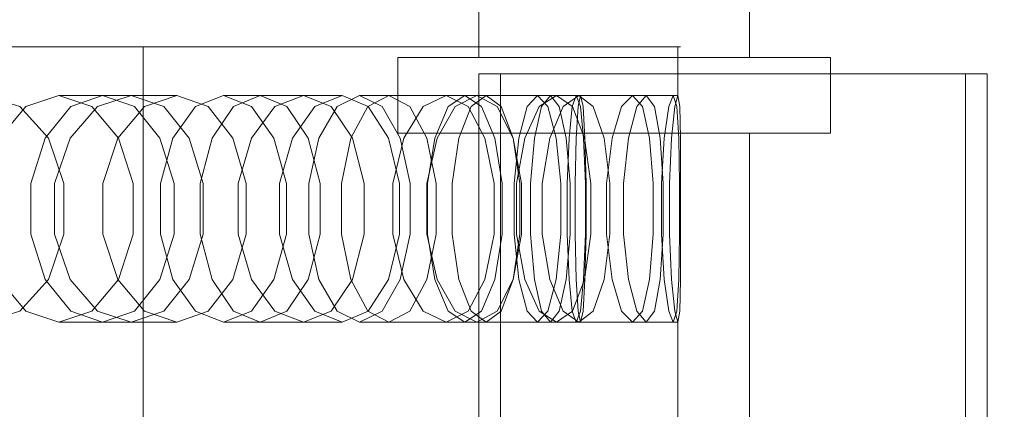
# Model space of a CAD drawing. Header units: millimetres. Extents: x -4738 to 65662, y -68080 to 6847.
# Tile 697 of 1056: x 25520 to 25702, y -17867 to -17795. Entities that reach past the tile are written whole.
import ezdxf

# ---------------------------------------------------------------- set-up
doc = ezdxf.new("R2010")
doc.units = ezdxf.units.MM
doc.layers.add('COTAS_P', color=1, linetype='Continuous', lineweight=0)
doc.layers.add('superior_briquetadora', color=7, linetype='Continuous', lineweight=0)
doc.dimstyles.new('R19_100', dxfattribs={"dimtxt": 250, "dimasz": 150, "dimexe": 150, "dimexo": 80, "dimgap": 100, "dimtad": 1, "dimtih": 1, "dimtoh": 1, "dimdsep": 46, "dimcen": 0.09, "dimadec": 0, "dimazin": 0, "dimtfac": 1, "dimtdec": 4, "dimtofl": 0, "dimtmove": 0, "dimatfit": 3, "dimfxl": 1, "dimtolj": 1, "dimtzin": 0, "dimarcsym": 0})

# ---------------------------------------------------------------- blocks, each defined once
blk = doc.blocks.new('DIM_R31_33')
at = {"layer": 'COTAS_P'}
for p, q in [((24250.07, -17080), (24400.07, -17035)), ((26750.07, -17080), (26600.07, -17035)), ((24250.07, -17980), (24250.07, -17080)), ((24250.07, -17080), (26750.07, -17080)), ((24250.07, -17080), (24400.07, -17125)), ((26750.07, -17080), (26600.07, -17125)), ((26750.07, -17980), (26750.07, -17080))]:
    blk.add_line(p, q, dxfattribs=at)
blk.add_text('2500 P', height=250, dxfattribs=at).set_placement((25500.07, -16980))

msp = doc.modelspace()

# ---------------------------------------------------------------- linework, layer by layer
at = {"layer": 'superior_briquetadora'}
for p, q in [((25605.067, -17790), (25605.067, -17802)), ((25655.067, -17790), (25655.067, -17802)), ((25520.765, -17800), (25506.039, -17800)), ((25528.239, -17800), (25513.179, -17800)), ((25517.258, -17800), (25531.361, -17800)), ((25519.864, -17800), (25533.939, -17800)), ((25534.795, -17800), (25520.765, -17800)), ((25538.698, -17800), (25528.239, -17800)), ((25531.361, -17800), (25540.388, -17800)), ((25533.939, -17800), (25547.285, -17800)), ((25548.095, -17800), (25534.795, -17800)), ((25542.964, -17800), (25538.698, -17800)), ((25540.388, -17800), (25542.964, -17800)), ((25542.964, -18160), (25542.964, -17800)), ((25547.285, -17800), (25559.869, -17800)), ((25560.629, -17800), (25548.095, -17800)), ((25559.869, -17800), (25571.657, -17800)), ((25572.366, -17800), (25560.629, -17800)), ((25571.657, -17800), (25582.619, -17800)), ((25583.276, -17800), (25572.366, -17800)), ((25582.619, -17800), (25592.728, -17800)), ((25593.331, -17800), (25583.276, -17800)), ((25592.728, -17800), (25601.957, -17800)), ((25602.504, -17800), (25593.331, -17800)), ((25601.957, -17800), (25610.283, -17800)), ((25610.773, -17800), (25602.504, -17800)), ((25610.283, -17800), (25617.685, -17800)), ((25618.116, -17800), (25610.773, -17800)), ((25617.685, -17800), (25624.142, -17800)), ((25624.514, -17800), (25618.116, -17800)), ((25624.142, -17800), (25629.64, -17800)), ((25629.951, -17800), (25624.514, -17800)), ((25629.64, -17800), (25634.163, -17800)), ((25634.413, -17800), (25629.951, -17800)), ((25634.163, -17800), (25637.7, -17800)), ((25637.888, -17800), (25634.413, -17800)), ((25637.7, -17800), (25640.242, -17800)), ((25640.367, -17800), (25637.888, -17800)), ((25640.242, -17800), (25641.782, -17800)), ((25641.845, -17800), (25640.367, -17800)), ((25641.782, -17800), (25642.317, -17800)), ((25642.317, -17800), (25641.845, -17800)), ((25641.845, -17800), (25641.845, -17809)), ((25590.067, -17816), (25590.067, -17802)), ((25670.067, -17802), (25590.067, -17802)), ((25607.543, -17802), (25605.067, -17802)), ((25614.48, -17802), (25607.543, -17802)), ((25624.504, -17802), (25614.48, -17802)), ((25635.631, -17802), (25624.504, -17802)), ((25645.655, -17802), (25635.631, -17802)), ((25652.592, -17802), (25645.655, -17802)), ((25655.067, -17802), (25652.592, -17802)), ((25670.067, -17816), (25670.067, -17802)), ((25605.067, -17805), (25605.067, -18195)), ((25609.067, -17805), (25605.067, -17805)), ((25605.067, -17805), (25695.067, -17805)), ((25609.067, -17805), (25609.067, -18195)), ((25699.067, -17805), (25609.067, -17805)), ((25695.067, -17805), (25695.067, -18195)), ((25695.067, -17805), (25699.067, -17805)), ((25699.067, -17805), (25699.067, -18195)), ((25520.167, -17811.08), (25513.486, -17809)), ((25527.368, -17809), (25521.249, -17811.08)), ((25527.368, -17809), (25540.706, -17809)), ((25533.487, -17811.08), (25527.368, -17809)), ((25529.549, -17811.08), (25535.443, -17809)), ((25534.508, -17811.08), (25540.706, -17809)), ((25535.443, -17809), (25549.169, -17809)), ((25535.443, -17809), (25541.338, -17811.08)), ((25540.706, -17809), (25546.747, -17811.08)), ((25549.169, -17809), (25543.193, -17811.08)), ((25554.983, -17811.08), (25549.169, -17809)), ((25557.801, -17809), (25552.616, -17811.08)), ((25557.801, -17809), (25572.602, -17809)), ((25562.987, -17811.08), (25557.801, -17809)), ((25559.668, -17811.08), (25564.605, -17809)), ((25564.605, -17809), (25579.733, -17809)), ((25564.605, -17809), (25569.543, -17811.08)), ((25567.329, -17811.08), (25572.602, -17809)), ((25572.602, -17809), (25577.701, -17811.08)), ((25579.733, -17809), (25574.706, -17811.08)), ((25582.969, -17809), (25578.806, -17811.08)), ((25584.582, -17811.08), (25579.733, -17809)), ((25582.969, -17809), (25598.98, -17809)), ((25587.132, -17811.08), (25582.969, -17809)), ((25584.49, -17811.08), (25588.385, -17809)), ((25588.385, -17809), (25604.657, -17809)), ((25588.385, -17809), (25592.281, -17811.08)), ((25594.723, -17811.08), (25598.98, -17809)), ((25598.98, -17809), (25603.05, -17811.08)), ((25602.44, -17809), (25599.371, -17811.08)), ((25604.657, -17809), (25600.666, -17811.08)), ((25602.44, -17809), (25619.388, -17809)), ((25605.51, -17811.08), (25602.44, -17809)), ((25603.59, -17811.08), (25606.377, -17809)), ((25608.458, -17811.08), (25604.657, -17809)), ((25606.377, -17809), (25623.514, -17809)), ((25606.377, -17809), (25609.164, -17811.08)), ((25615.883, -17809), (25613.959, -17811.08)), ((25615.883, -17809), (25633.477, -17809)), ((25617.806, -17811.08), (25615.883, -17809)), ((25616.219, -17811.08), (25619.388, -17809)), ((25616.641, -17811.08), (25618.272, -17809)), ((25618.272, -17809), (25635.981, -17809)), ((25618.272, -17809), (25619.903, -17811.08)), ((25619.388, -17809), (25622.358, -17811.08)), ((25623.514, -17809), (25620.626, -17811.08)), ((25623.066, -17809), (25622.321, -17811.08)), ((25623.066, -17809), (25641.006, -17809)), ((25623.81, -17811.08), (25623.066, -17809)), ((25623.42, -17811.08), (25623.867, -17809)), ((25626.201, -17811.08), (25623.514, -17809)), ((25623.867, -17809), (25641.845, -17809)), ((25623.867, -17809), (25624.314, -17811.08)), ((25631.45, -17811.08), (25633.477, -17809)), ((25633.477, -17809), (25635.297, -17811.08)), ((25635.981, -17809), (25634.246, -17811.08)), ((25637.508, -17811.08), (25635.981, -17809)), ((25640.155, -17811.08), (25641.006, -17809)), ((25641.006, -17809), (25641.645, -17811.08)), ((25641.845, -17809), (25641.292, -17811.08)), ((25642.186, -17811.08), (25641.845, -17809)), ((25521.249, -17811.08), (25516.342, -17816.907)), ((25525.421, -17816.906), (25520.167, -17811.08)), ((25524.821, -17816.907), (25529.549, -17811.08)), ((25529.425, -17816.906), (25534.508, -17811.08)), ((25538.394, -17816.907), (25533.487, -17811.08)), ((25543.193, -17811.08), (25538.285, -17816.906)), ((25541.338, -17811.08), (25546.065, -17816.907)), ((25546.747, -17811.08), (25551.477, -17816.906)), ((25552.616, -17811.08), (25548.458, -17816.907)), ((25559.529, -17816.906), (25554.983, -17811.08)), ((25555.708, -17816.907), (25559.668, -17811.08)), ((25562.976, -17816.906), (25567.329, -17811.08)), ((25567.145, -17816.907), (25562.987, -17811.08)), ((25569.543, -17811.08), (25573.502, -17816.907)), ((25574.706, -17811.08), (25570.547, -17816.906)), ((25578.806, -17811.08), (25575.467, -17816.907)), ((25577.701, -17811.08), (25581.663, -17816.906)), ((25581.366, -17816.907), (25584.49, -17811.08)), ((25588.341, -17816.906), (25584.582, -17811.08)), ((25590.471, -17816.907), (25587.132, -17811.08)), ((25591.173, -17816.906), (25594.723, -17811.08)), ((25592.281, -17811.08), (25595.405, -17816.907)), ((25599.371, -17811.08), (25596.909, -17816.907)), ((25600.666, -17811.08), (25597.327, -17816.906)), ((25601.354, -17816.907), (25603.59, -17811.08)), ((25603.05, -17811.08), (25606.176, -17816.906)), ((25607.972, -17816.907), (25605.51, -17811.08)), ((25611.366, -17816.906), (25608.458, -17811.08)), ((25609.164, -17811.08), (25611.399, -17816.907)), ((25613.959, -17811.08), (25612.417, -17816.907)), ((25613.533, -17816.906), (25616.219, -17811.08)), ((25615.333, -17816.907), (25616.641, -17811.08)), ((25619.349, -17816.907), (25617.806, -17811.08)), ((25620.626, -17811.08), (25618.164, -17816.906)), ((25619.903, -17811.08), (25621.211, -17816.907)), ((25622.321, -17811.08), (25621.724, -17816.907)), ((25622.358, -17811.08), (25624.596, -17816.906)), ((25623.061, -17816.907), (25623.42, -17811.08)), ((25624.407, -17816.907), (25623.81, -17811.08)), ((25624.314, -17811.08), (25624.672, -17816.907)), ((25628.209, -17816.906), (25626.201, -17811.08)), ((25629.675, -17816.906), (25631.45, -17811.08)), ((25634.246, -17811.08), (25632.704, -17816.906)), ((25635.297, -17811.08), (25636.607, -17816.906)), ((25638.582, -17816.906), (25637.508, -17811.08)), ((25639.321, -17816.906), (25640.155, -17811.08)), ((25641.292, -17811.08), (25640.696, -17816.906)), ((25641.645, -17811.08), (25642.005, -17816.906)), ((25642.307, -17816.906), (25642.186, -17811.08)), ((25522.198, -17825.327), (25524.821, -17816.907)), ((25528.297, -17825.326), (25525.421, -17816.906)), ((25526.56, -17825.326), (25529.425, -17816.906)), ((25538.285, -17816.906), (25535.516, -17825.326)), ((25541.118, -17825.327), (25538.394, -17816.907)), ((25546.065, -17816.907), (25548.689, -17825.327)), ((25548.458, -17816.907), (25546.15, -17825.327)), ((25551.477, -17816.906), (25554.058, -17825.326)), ((25553.511, -17825.327), (25555.708, -17816.907)), ((25562.006, -17825.326), (25559.529, -17816.906)), ((25560.511, -17825.326), (25562.976, -17816.906)), ((25569.453, -17825.327), (25567.145, -17816.907)), ((25570.547, -17816.906), (25568.19, -17825.326)), ((25573.502, -17816.907), (25575.7, -17825.327)), ((25575.467, -17816.907), (25573.614, -17825.327)), ((25579.632, -17825.327), (25581.366, -17816.907)), ((25581.663, -17816.906), (25583.814, -17825.326)), ((25590.378, -17825.326), (25588.341, -17816.906)), ((25589.15, -17825.326), (25591.173, -17816.906)), ((25670.067, -17816), (25590.067, -17816)), ((25592.323, -17825.327), (25590.471, -17816.907)), ((25595.405, -17816.907), (25597.139, -17825.327)), ((25597.327, -17816.906), (25595.42, -17825.326)), ((25596.909, -17816.907), (25595.543, -17825.327)), ((25600.114, -17825.327), (25601.354, -17816.907)), ((25605.067, -17816), (25607.543, -17816)), ((25605.067, -17816), (25605.067, -18194)), ((25606.176, -17816.906), (25607.859, -17825.326)), ((25607.543, -17816), (25614.48, -17816)), ((25609.338, -17825.327), (25607.972, -17816.907)), ((25612.927, -17825.326), (25611.366, -17816.906)), ((25611.399, -17816.907), (25612.64, -17825.327)), ((25612.417, -17816.907), (25611.56, -17825.327)), ((25611.987, -17825.326), (25613.533, -17816.906)), ((25614.48, -17816), (25624.504, -17816)), ((25614.607, -17825.327), (25615.333, -17816.907)), ((25618.164, -17816.906), (25616.742, -17825.326)), ((25620.205, -17825.327), (25619.349, -17816.907)), ((25621.211, -17816.907), (25621.937, -17825.327)), ((25621.724, -17816.907), (25621.393, -17825.327)), ((25622.862, -17825.327), (25623.061, -17816.907)), ((25624.739, -17825.327), (25624.407, -17816.907)), ((25624.504, -17816), (25635.631, -17816)), ((25624.596, -17816.906), (25625.782, -17825.326)), ((25624.672, -17816.907), (25624.871, -17825.327)), ((25629.268, -17825.326), (25628.209, -17816.906)), ((25628.632, -17825.326), (25629.675, -17816.906)), ((25632.704, -17816.906), (25631.79, -17825.326)), ((25635.631, -17816), (25645.655, -17816)), ((25636.607, -17816.906), (25637.276, -17825.326)), ((25639.12, -17825.326), (25638.582, -17816.906)), ((25638.8, -17825.326), (25639.321, -17816.906)), ((25640.696, -17816.906), (25640.306, -17825.326)), ((25642.005, -17816.906), (25642.146, -17825.326)), ((25642.316, -17825.326), (25642.307, -17816.906)), ((25645.655, -17816), (25652.592, -17816)), ((25652.592, -17816), (25655.067, -17816)), ((25655.067, -17816), (25655.067, -18194)), ((25522.198, -17834.673), (25522.198, -17825.327)), ((25526.56, -17834.674), (25526.56, -17825.326)), ((25528.297, -17834.674), (25528.297, -17825.326)), ((25535.516, -17825.326), (25535.516, -17834.674)), ((25541.118, -17834.673), (25541.118, -17825.327)), ((25546.15, -17825.327), (25546.15, -17834.673)), ((25548.689, -17825.327), (25548.689, -17834.673)), ((25553.511, -17834.673), (25553.511, -17825.327)), ((25554.058, -17825.326), (25554.058, -17834.674)), ((25560.511, -17834.674), (25560.511, -17825.326)), ((25562.006, -17834.674), (25562.006, -17825.326)), ((25568.19, -17825.326), (25568.19, -17834.674)), ((25569.453, -17834.673), (25569.453, -17825.327)), ((25573.614, -17825.327), (25573.614, -17834.673)), ((25575.7, -17825.327), (25575.7, -17834.673)), ((25579.632, -17834.673), (25579.632, -17825.327)), ((25583.814, -17825.326), (25583.814, -17834.674)), ((25589.15, -17834.674), (25589.15, -17825.326)), ((25590.378, -17834.674), (25590.378, -17825.326)), ((25592.323, -17834.673), (25592.323, -17825.327)), ((25595.42, -17825.326), (25595.42, -17834.674)), ((25595.543, -17825.327), (25595.543, -17834.673)), ((25597.139, -17825.327), (25597.139, -17834.673)), ((25600.114, -17834.673), (25600.114, -17825.327)), ((25607.859, -17825.326), (25607.859, -17834.674)), ((25609.338, -17834.673), (25609.338, -17825.327)), ((25611.56, -17825.327), (25611.56, -17834.673)), ((25611.987, -17834.674), (25611.987, -17825.326)), ((25612.64, -17825.327), (25612.64, -17834.673)), ((25612.927, -17834.674), (25612.927, -17825.326)), ((25614.607, -17834.673), (25614.607, -17825.327)), ((25616.742, -17825.326), (25616.742, -17834.674)), ((25620.205, -17834.673), (25620.205, -17825.327)), ((25621.393, -17825.327), (25621.393, -17834.673)), ((25621.937, -17825.327), (25621.937, -17834.673)), ((25622.862, -17834.673), (25622.862, -17825.327)), ((25624.739, -17834.673), (25624.739, -17825.327)), ((25624.871, -17825.327), (25624.871, -17834.673)), ((25625.782, -17825.326), (25625.782, -17834.674)), ((25628.632, -17834.674), (25628.632, -17825.326)), ((25629.268, -17834.674), (25629.268, -17825.326)), ((25631.79, -17825.326), (25631.79, -17834.674)), ((25637.276, -17825.326), (25637.276, -17834.674)), ((25638.8, -17834.674), (25638.8, -17825.326)), ((25639.12, -17834.674), (25639.12, -17825.326)), ((25640.306, -17825.326), (25640.306, -17834.674)), ((25642.146, -17825.326), (25642.146, -17834.674)), ((25642.316, -17834.674), (25642.316, -17825.326)), ((25524.821, -17843.093), (25522.198, -17834.673)), ((25525.421, -17843.094), (25528.297, -17834.674)), ((25529.425, -17843.094), (25526.56, -17834.674)), ((25535.516, -17834.674), (25538.285, -17843.094)), ((25538.394, -17843.093), (25541.118, -17834.673)), ((25548.689, -17834.673), (25546.065, -17843.093)), ((25546.15, -17834.673), (25548.458, -17843.093)), ((25554.058, -17834.674), (25551.477, -17843.094)), ((25555.708, -17843.093), (25553.511, -17834.673)), ((25559.529, -17843.094), (25562.006, -17834.674)), ((25562.976, -17843.094), (25560.511, -17834.674)), ((25567.145, -17843.093), (25569.453, -17834.673)), ((25568.19, -17834.674), (25570.547, -17843.094)), ((25575.7, -17834.673), (25573.502, -17843.093)), ((25573.614, -17834.673), (25575.467, -17843.093)), ((25581.366, -17843.093), (25579.632, -17834.673)), ((25583.814, -17834.674), (25581.663, -17843.094)), ((25588.341, -17843.094), (25590.378, -17834.674)), ((25591.173, -17843.094), (25589.15, -17834.674)), ((25590.471, -17843.093), (25592.323, -17834.673)), ((25597.139, -17834.673), (25595.405, -17843.093)), ((25595.42, -17834.674), (25597.327, -17843.094)), ((25595.543, -17834.673), (25596.909, -17843.093)), ((25601.354, -17843.093), (25600.114, -17834.673)), ((25607.859, -17834.674), (25606.176, -17843.094)), ((25607.972, -17843.093), (25609.338, -17834.673)), ((25611.366, -17843.094), (25612.927, -17834.674)), ((25612.64, -17834.673), (25611.399, -17843.093)), ((25611.56, -17834.673), (25612.417, -17843.093)), ((25613.533, -17843.094), (25611.987, -17834.674)), ((25615.333, -17843.093), (25614.607, -17834.673)), ((25616.742, -17834.674), (25618.164, -17843.094)), ((25619.349, -17843.093), (25620.205, -17834.673)), ((25621.937, -17834.673), (25621.211, -17843.093)), ((25621.393, -17834.673), (25621.724, -17843.093)), ((25623.061, -17843.093), (25622.862, -17834.673)), ((25624.407, -17843.093), (25624.739, -17834.673)), ((25625.782, -17834.674), (25624.596, -17843.094)), ((25624.871, -17834.673), (25624.672, -17843.093)), ((25628.209, -17843.094), (25629.268, -17834.674)), ((25629.675, -17843.094), (25628.632, -17834.674)), ((25631.79, -17834.674), (25632.704, -17843.094)), ((25637.276, -17834.674), (25636.607, -17843.094)), ((25638.582, -17843.094), (25639.12, -17834.674)), ((25639.321, -17843.094), (25638.8, -17834.674)), ((25640.306, -17834.674), (25640.696, -17843.094)), ((25642.146, -17834.674), (25642.005, -17843.094)), ((25642.307, -17843.094), (25642.316, -17834.674)), ((25516.342, -17843.093), (25521.249, -17848.92)), ((25520.167, -17848.92), (25525.421, -17843.094)), ((25529.549, -17848.92), (25524.821, -17843.093)), ((25534.508, -17848.92), (25529.425, -17843.094)), ((25533.487, -17848.92), (25538.394, -17843.093)), ((25538.285, -17843.094), (25543.193, -17848.92)), ((25546.065, -17843.093), (25541.338, -17848.92)), ((25551.477, -17843.094), (25546.747, -17848.92)), ((25548.458, -17843.093), (25552.616, -17848.92)), ((25554.983, -17848.92), (25559.529, -17843.094)), ((25559.668, -17848.92), (25555.708, -17843.093)), ((25567.329, -17848.92), (25562.976, -17843.094)), ((25562.987, -17848.92), (25567.145, -17843.093)), ((25573.502, -17843.093), (25569.543, -17848.92)), ((25570.547, -17843.094), (25574.706, -17848.92)), ((25575.467, -17843.093), (25578.806, -17848.92)), ((25581.663, -17843.094), (25577.701, -17848.92)), ((25584.49, -17848.92), (25581.366, -17843.093)), ((25584.582, -17848.92), (25588.341, -17843.094)), ((25587.132, -17848.92), (25590.471, -17843.093)), ((25594.723, -17848.92), (25591.173, -17843.094)), ((25595.405, -17843.093), (25592.281, -17848.92)), ((25596.909, -17843.093), (25599.371, -17848.92)), ((25597.327, -17843.094), (25600.666, -17848.92)), ((25603.59, -17848.92), (25601.354, -17843.093)), ((25606.176, -17843.094), (25603.049, -17848.92)), ((25605.51, -17848.92), (25607.972, -17843.093)), ((25608.458, -17848.92), (25611.366, -17843.094)), ((25611.399, -17843.093), (25609.164, -17848.92)), ((25612.417, -17843.093), (25613.959, -17848.92)), ((25616.219, -17848.92), (25613.533, -17843.094)), ((25616.641, -17848.92), (25615.333, -17843.093)), ((25617.806, -17848.92), (25619.349, -17843.093)), ((25618.164, -17843.094), (25620.626, -17848.92)), ((25621.211, -17843.093), (25619.903, -17848.92)), ((25621.724, -17843.093), (25622.321, -17848.92)), ((25624.596, -17843.094), (25622.358, -17848.92)), ((25623.42, -17848.92), (25623.061, -17843.093)), ((25623.81, -17848.92), (25624.407, -17843.093)), ((25624.672, -17843.093), (25624.314, -17848.92)), ((25626.201, -17848.92), (25628.209, -17843.094)), ((25631.45, -17848.92), (25629.675, -17843.094)), ((25632.704, -17843.094), (25634.246, -17848.92)), ((25636.607, -17843.094), (25635.297, -17848.92)), ((25637.508, -17848.92), (25638.582, -17843.094)), ((25640.155, -17848.92), (25639.321, -17843.094)), ((25640.696, -17843.094), (25641.292, -17848.92)), ((25642.005, -17843.094), (25641.645, -17848.92)), ((25642.186, -17848.92), (25642.307, -17843.094)), ((25513.486, -17851), (25520.167, -17848.92)), ((25521.249, -17848.92), (25527.368, -17851)), ((25527.368, -17851), (25533.487, -17848.92)), ((25535.443, -17851), (25529.549, -17848.92)), ((25540.706, -17851), (25534.508, -17848.92)), ((25541.338, -17848.92), (25535.443, -17851)), ((25546.747, -17848.92), (25540.706, -17851)), ((25543.193, -17848.92), (25549.169, -17851)), ((25549.169, -17851), (25554.983, -17848.92)), ((25552.616, -17848.92), (25557.801, -17851)), ((25557.801, -17851), (25562.987, -17848.92)), ((25564.605, -17851), (25559.668, -17848.92)), ((25569.543, -17848.92), (25564.605, -17851)), ((25572.602, -17851), (25567.329, -17848.92)), ((25577.701, -17848.92), (25572.602, -17851)), ((25574.706, -17848.92), (25579.733, -17851)), ((25578.806, -17848.92), (25582.969, -17851)), ((25579.733, -17851), (25584.582, -17848.92)), ((25582.969, -17851), (25587.132, -17848.92)), ((25588.385, -17851), (25584.49, -17848.92)), ((25592.281, -17848.92), (25588.385, -17851)), ((25598.98, -17851), (25594.723, -17848.92)), ((25603.049, -17848.92), (25598.98, -17851)), ((25599.371, -17848.92), (25602.44, -17851)), ((25600.666, -17848.92), (25604.657, -17851)), ((25602.44, -17851), (25605.51, -17848.92)), ((25606.377, -17851), (25603.59, -17848.92)), ((25604.657, -17851), (25608.458, -17848.92)), ((25609.164, -17848.92), (25606.377, -17851)), ((25613.959, -17848.92), (25615.883, -17851)), ((25615.883, -17851), (25617.806, -17848.92)), ((25619.388, -17851), (25616.219, -17848.92)), ((25618.272, -17851), (25616.641, -17848.92)), ((25619.903, -17848.92), (25618.272, -17851)), ((25622.358, -17848.92), (25619.388, -17851)), ((25620.626, -17848.92), (25623.514, -17851)), ((25622.321, -17848.92), (25623.066, -17851)), ((25623.066, -17851), (25623.81, -17848.92)), ((25623.867, -17851), (25623.42, -17848.92)), ((25623.514, -17851), (25626.201, -17848.92)), ((25624.314, -17848.92), (25623.867, -17851)), ((25633.477, -17851), (25631.45, -17848.92)), ((25635.297, -17848.92), (25633.477, -17851)), ((25634.246, -17848.92), (25635.981, -17851)), ((25635.981, -17851), (25637.508, -17848.92)), ((25641.006, -17851), (25640.155, -17848.92)), ((25641.645, -17848.92), (25641.006, -17851)), ((25641.292, -17848.92), (25641.845, -17851)), ((25641.845, -17851), (25642.186, -17848.92)), ((25527.368, -17851), (25540.706, -17851)), ((25535.443, -17851), (25549.169, -17851)), ((25557.801, -17851), (25572.602, -17851)), ((25564.605, -17851), (25579.733, -17851)), ((25582.969, -17851), (25598.98, -17851)), ((25588.385, -17851), (25604.657, -17851)), ((25602.44, -17851), (25619.388, -17851)), ((25606.377, -17851), (25623.514, -17851)), ((25615.883, -17851), (25633.477, -17851)), ((25618.272, -17851), (25635.981, -17851)), ((25623.066, -17851), (25641.006, -17851)), ((25623.867, -17851), (25641.845, -17851)), ((25641.845, -17851), (25641.845, -17869))]:
    msp.add_line(p, q, dxfattribs=at)

# ---------------------------------------------------------------- dimensions: what is measured, and where the dimension line sits
at = {"layer": 'COTAS_P'}
dim = msp.add_aligned_dim(p1=(24250.067, -17980), p2=(26750.067, -17980), distance=900, text='<> P', dimstyle='R19_100', dxfattribs=at)
dim.commit()
dim.dimension.update_dxf_attribs({"geometry": 'DIM_R31_33', "text_midpoint": (25500.067, -17080)})

doc.saveas('drawing.dxf')
